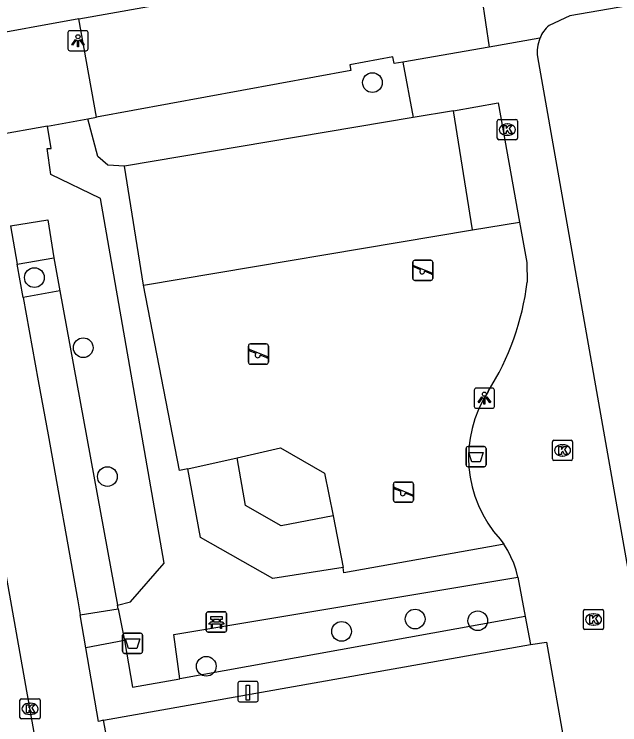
# Model space of a CAD drawing. Extents: x 157793 to 159380, y 380882 to 382313.
# Drawn here: x 158349.96 to 158379.98, y 381391.29 to 381426.52 of the extents above; entities that cross this region are included whole.
import ezdxf

# ---------------------------------------------------------------- set-up
doc = ezdxf.new("R2010")
doc.units = 0
for name, color, linetype in [('IMGEO_Afvalbak', 7, 'Continuous'), ('IMGEO_Bank', 7, 'Continuous'), ('IMGEO_Boom', 7, 'Continuous'), ('IMGEO_Groenvoorziening', 7, 'Continuous'), ('IMGEO_Kolk', 7, 'Continuous'), ('IMGEO_Laadpaal', 7, 'Continuous'), ('IMGEO_Lichtpunt', 7, 'Continuous'), ('IMGEO_Parkeervlak_open', 7, 'Continuous'), ('IMGEO_Rijbaan_lokaal_open', 7, 'Continuous'), ('IMGEO_Speelvoorziening', 7, 'Continuous'), ('IMGEO_Voetpad_open', 7, 'Continuous')]:
    doc.layers.add(name, color=color, linetype=linetype)

msp = doc.modelspace()

# ---------------------------------------------------------------- linework, layer by layer
at = {"layer": 'IMGEO_Afvalbak'}
for p, q in [((158372.361, 381404.18), (158372.361, 381404.98)), ((158372.361, 381404.98), (158372.361, 381404.18)), ((158372.461, 381405.08), (158373.251, 381405.08)), ((158373.251, 381405.08), (158372.461, 381405.08)), ((158373.351, 381404.98), (158373.351, 381404.18)), ((158373.351, 381404.18), (158373.351, 381404.98)), ((158373.251, 381404.08), (158372.461, 381404.08)), ((158372.461, 381404.08), (158373.251, 381404.08)), ((158355.331, 381394.929), (158355.331, 381395.729)), ((158355.331, 381395.729), (158355.331, 381394.929)), ((158355.431, 381395.829), (158356.221, 381395.829)), ((158356.221, 381395.829), (158355.431, 381395.829)), ((158356.321, 381395.729), (158356.321, 381394.929)), ((158356.321, 381394.929), (158356.321, 381395.729)), ((158356.221, 381394.829), (158355.431, 381394.829)), ((158355.431, 381394.829), (158356.221, 381394.829))]:
    msp.add_line(p, q, dxfattribs=at)
for points in [[(158372.504, 381404.794), (158373.208, 381404.794), (158373.059, 381404.324), (158372.653, 381404.324), (158372.504, 381404.794)], [(158355.474, 381395.543), (158356.178, 381395.543), (158356.029, 381395.073), (158355.623, 381395.073), (158355.474, 381395.543)]]:
    msp.add_lwpolyline(points, dxfattribs=at)
for centre, start, end in [((158372.461, 381404.98), 90, 180), ((158372.461, 381404.98), 90, 180), ((158373.251, 381404.98), 0, 90), ((158373.251, 381404.98), 360, 90), ((158372.461, 381404.18), 180, 270), ((158372.461, 381404.18), 180, 270), ((158373.251, 381404.18), 270, 0), ((158373.251, 381404.18), 270, 0), ((158355.431, 381395.729), 90, 180), ((158355.431, 381395.729), 90, 180), ((158356.221, 381395.729), 0, 90), ((158356.221, 381395.729), 360, 90), ((158355.431, 381394.929), 180, 270), ((158355.431, 381394.929), 180, 270), ((158356.221, 381394.929), 270, 0), ((158356.221, 381394.929), 270, 0)]:
    msp.add_arc(centre, 0.1, start, end, dxfattribs=at)
at = {"layer": 'IMGEO_Bank'}
for p, q in [((158359.481, 381395.96), (158359.481, 381396.801)), ((158359.481, 381396.801), (158359.481, 381395.96)), ((158359.556, 381396.885), (158360.397, 381396.885)), ((158360.397, 381396.885), (158359.556, 381396.885)), ((158360.481, 381396.81), (158360.481, 381395.969)), ((158360.481, 381395.969), (158360.481, 381396.81)), ((158359.79, 381396.391), (158359.79, 381396.497)), ((158359.834, 381396.497), (158359.834, 381396.391)), ((158360.122, 381396.503), (158359.84, 381396.503)), ((158359.84, 381396.385), (158360.122, 381396.385)), ((158360.128, 381396.391), (158360.128, 381396.497)), ((158360.172, 381396.497), (158360.172, 381396.391)), ((158360.178, 381396.283), (158359.785, 381396.283)), ((158360.406, 381395.885), (158359.565, 381395.885)), ((158359.565, 381395.885), (158360.406, 381395.885))]:
    msp.add_line(p, q, dxfattribs=at)
for points in [[(158359.728, 381396.283), (158359.586, 381396.283), (158359.698, 381396.385), (158359.784, 381396.385)], [(158359.784, 381396.503), (158359.698, 381396.503), (158359.698, 381396.664), (158360.261, 381396.664), (158360.261, 381396.503), (158360.178, 381396.503)], [(158360.178, 381396.385), (158360.261, 381396.385), (158360.373, 381396.283), (158360.234, 381396.283)], [(158359.778, 381396.276), (158359.778, 381396.069), (158359.735, 381396.069), (158359.735, 381396.276)], [(158360.228, 381396.276), (158360.228, 381396.069), (158360.184, 381396.069), (158360.184, 381396.276)]]:
    msp.add_lwpolyline(points, dxfattribs=at)
for centre, radius, start, end in [((158359.559, 381396.807), 0.0779, 92.4484, 184.2845), ((158359.559, 381396.807), 0.0779, 92.4484, 184.2845), ((158360.403, 381396.807), 0.0779, 2.4484, 94.2845), ((158360.403, 381396.807), 0.0779, 2.4484, 94.2845), ((158359.783, 381396.496), 0.00671, 2.8957, 87.1043), ((158359.783, 381396.392), 0.00671, 272.8957, 357.1043), ((158359.84, 381396.496), 0.00671, 92.8957, 177.1043), ((158359.84, 381396.392), 0.00671, 182.8957, 267.1043), ((158360.122, 381396.496), 0.00671, 2.8957, 87.1043), ((158360.122, 381396.392), 0.00671, 272.8957, 357.1043), ((158360.179, 381396.496), 0.00671, 92.8957, 177.1043), ((158360.179, 381396.392), 0.00671, 182.8957, 267.1043), ((158359.728, 381396.276), 0.00671, 2.8957, 87.1043), ((158359.785, 381396.276), 0.00671, 92.8957, 177.1043), ((158360.177, 381396.276), 0.00671, 2.8957, 87.1043), ((158360.234, 381396.276), 0.00671, 92.8957, 177.1043), ((158359.559, 381395.963), 0.0779, 182.4484, 274.2845), ((158359.559, 381395.963), 0.0779, 182.4484, 274.2845), ((158360.403, 381395.963), 0.0779, 272.4484, 4.2845), ((158360.403, 381395.963), 0.0779, 272.4484, 4.2845)]:
    msp.add_arc(centre, radius, start, end, dxfattribs=at)
at = {"layer": 'IMGEO_Boom'}
for centre in [(158367.718, 381423.127), (158350.958, 381413.458), (158353.377, 381409.984), (158354.576, 381403.595), (158369.836, 381396.531), (158372.943, 381396.443), (158366.187, 381395.919), (158359.481, 381394.186)]:
    msp.add_circle(centre, 0.489, dxfattribs=at)
at = {"layer": 'IMGEO_Groenvoorziening'}
for points in [[(158349.77, 381416.023), (158351.618, 381416.319), (158351.927, 381414.431)], [(158372.676, 381415.834), (158375.016, 381416.207)], [(158350.101, 381414.117), (158351.927, 381414.431)], [(158351.927, 381414.431), (158352.225, 381412.803)], [(158352.225, 381412.803), (158350.4, 381412.468)], [(158352.225, 381412.803), (158355.083, 381397.21)], [(158375.288, 381396.662), (158358.165, 381393.572)]]:
    msp.add_lwpolyline(points, dxfattribs=at)
at = {"layer": 'IMGEO_Kolk'}
for p, q in [((158373.908, 381420.371), (158373.908, 381421.223)), ((158373.983, 381421.297), (158374.835, 381421.297)), ((158374.396, 381421.077), (158374.421, 381421.077)), ((158374.909, 381421.223), (158374.909, 381420.371)), ((158374.419, 381420.517), (158374.394, 381420.517)), ((158374.835, 381420.297), (158373.983, 381420.297)), ((158376.643, 381404.466), (158376.643, 381405.318)), ((158376.718, 381405.392), (158377.57, 381405.392)), ((158377.131, 381405.172), (158377.156, 381405.172)), ((158377.644, 381405.318), (158377.644, 381404.466)), ((158377.154, 381404.612), (158377.129, 381404.612)), ((158377.57, 381404.392), (158376.718, 381404.392)), ((158378.182, 381396.081), (158378.182, 381396.933)), ((158378.257, 381397.007), (158379.109, 381397.007)), ((158378.67, 381396.787), (158378.695, 381396.787)), ((158379.183, 381396.933), (158379.183, 381396.081)), ((158379.109, 381396.007), (158378.257, 381396.007)), ((158378.693, 381396.227), (158378.668, 381396.227)), ((158350.241, 381391.651), (158350.241, 381392.503)), ((158350.316, 381392.577), (158351.168, 381392.577)), ((158351.242, 381392.503), (158351.242, 381391.651)), ((158350.729, 381392.357), (158350.754, 381392.357)), ((158350.752, 381391.797), (158350.727, 381391.797)), ((158351.168, 381391.577), (158350.316, 381391.577))]:
    msp.add_line(p, q, dxfattribs=at)
for points in [[(158373.908, 381420.371), (158373.908, 381421.223)], [(158373.983, 381421.297), (158374.835, 381421.297)], [(158374.909, 381421.223), (158374.909, 381420.371)], [(158374.229, 381420.997), (158374.352, 381420.997), (158374.352, 381420.846), (158374.482, 381420.997), (158374.646, 381420.997), (158374.5, 381420.846), (158374.653, 381420.597), (158374.501, 381420.597), (158374.416, 381420.761), (158374.352, 381420.694), (158374.352, 381420.597), (158374.229, 381420.597), (158374.229, 381420.997)], [(158374.835, 381420.297), (158373.983, 381420.297)], [(158376.643, 381404.466), (158376.643, 381405.318)], [(158376.718, 381405.392), (158377.57, 381405.392)], [(158377.644, 381405.318), (158377.644, 381404.466)], [(158376.964, 381405.092), (158377.087, 381405.092), (158377.087, 381404.941), (158377.217, 381405.092), (158377.381, 381405.092), (158377.235, 381404.941), (158377.388, 381404.692), (158377.236, 381404.692), (158377.151, 381404.856), (158377.087, 381404.789), (158377.087, 381404.692), (158376.964, 381404.692), (158376.964, 381405.092)], [(158377.57, 381404.392), (158376.718, 381404.392)], [(158378.182, 381396.081), (158378.182, 381396.933)], [(158378.257, 381397.007), (158379.109, 381397.007)], [(158378.503, 381396.707), (158378.626, 381396.707), (158378.626, 381396.556), (158378.756, 381396.707), (158378.92, 381396.707), (158378.774, 381396.556), (158378.927, 381396.307), (158378.775, 381396.307), (158378.69, 381396.471), (158378.626, 381396.404), (158378.626, 381396.307), (158378.503, 381396.307), (158378.503, 381396.707)], [(158379.183, 381396.933), (158379.183, 381396.081)], [(158379.109, 381396.007), (158378.257, 381396.007)], [(158350.241, 381391.651), (158350.241, 381392.503)], [(158350.316, 381392.577), (158351.168, 381392.577)], [(158351.242, 381392.503), (158351.242, 381391.651)], [(158350.562, 381392.277), (158350.685, 381392.277), (158350.685, 381392.126), (158350.815, 381392.277), (158350.979, 381392.277), (158350.833, 381392.126), (158350.986, 381391.877), (158350.834, 381391.877), (158350.749, 381392.041), (158350.685, 381391.974), (158350.685, 381391.877), (158350.562, 381391.877), (158350.562, 381392.277)], [(158351.168, 381391.577), (158350.316, 381391.577)]]:
    msp.add_lwpolyline(points, dxfattribs=at)
for centre, start, end in [((158373.985, 381421.221), 91.552, 178.448), ((158373.985, 381421.221), 91.552, 178.448), ((158374.833, 381421.221), 1.552, 88.448), ((158374.833, 381421.221), 1.552, 88.448), ((158373.985, 381420.373), 181.552, 268.448), ((158373.985, 381420.373), 181.552, 268.448), ((158374.833, 381420.373), 271.552, 358.448), ((158374.833, 381420.373), 271.552, 358.448), ((158376.72, 381405.316), 91.552, 178.448), ((158376.72, 381405.316), 91.552, 178.448), ((158377.568, 381405.316), 1.552, 88.448), ((158377.568, 381405.316), 1.552, 88.448), ((158376.72, 381404.468), 181.552, 268.448), ((158376.72, 381404.468), 181.552, 268.448), ((158377.568, 381404.468), 271.552, 358.448), ((158377.568, 381404.468), 271.552, 358.448), ((158378.259, 381396.931), 91.552, 178.448), ((158378.259, 381396.931), 91.552, 178.448), ((158379.107, 381396.931), 1.552, 88.448), ((158379.107, 381396.931), 1.552, 88.448), ((158378.259, 381396.083), 181.552, 268.448), ((158378.259, 381396.083), 181.552, 268.448), ((158379.107, 381396.083), 271.552, 358.448), ((158379.107, 381396.083), 271.552, 358.448), ((158350.318, 381392.501), 91.552, 178.448), ((158350.318, 381392.501), 91.552, 178.448), ((158351.166, 381392.501), 1.552, 88.448), ((158351.166, 381392.501), 1.552, 88.448), ((158350.318, 381391.653), 181.552, 268.448), ((158350.318, 381391.653), 181.552, 268.448), ((158351.166, 381391.653), 271.552, 358.448), ((158351.166, 381391.653), 271.552, 358.448)]:
    msp.add_arc(centre, 0.0765, start, end, dxfattribs=at)
for centre, major_axis, ratio, start_param, end_param in [((158374.395, 381420.797), (-0.387, 0.002), 0.722429, 4.712389, 7.853982), ((158374.42, 381420.797), (-0.39, 0.002), 0.717154, 1.570796, 4.712389), ((158377.13, 381404.892), (-0.387, 0.002), 0.722429, 4.712389, 7.853982), ((158377.155, 381404.892), (-0.39, 0.002), 0.717154, 1.570796, 4.712389), ((158378.669, 381396.507), (-0.387, 0.002), 0.722429, 4.712389, 7.853982), ((158378.694, 381396.507), (-0.39, 0.002), 0.717154, 1.570796, 4.712389), ((158350.728, 381392.077), (-0.387, 0.002), 0.722429, 4.712389, 7.853982), ((158350.753, 381392.077), (-0.39, 0.002), 0.717154, 1.570796, 4.712389)]:
    msp.add_ellipse(centre, major_axis=major_axis, ratio=ratio, start_param=start_param, end_param=end_param, dxfattribs=at)
at = {"layer": 'IMGEO_Laadpaal'}
for p, q in [((158361.049, 381393.347), (158361.049, 381392.506)), ((158361.049, 381393.347), (158361.049, 381392.506)), ((158361.965, 381393.431), (158361.124, 381393.431)), ((158361.965, 381393.431), (158361.124, 381393.431)), ((158362.049, 381392.515), (158362.049, 381393.356)), ((158362.049, 381392.515), (158362.049, 381393.356)), ((158361.133, 381392.431), (158361.974, 381392.431)), ((158361.133, 381392.431), (158361.974, 381392.431))]:
    msp.add_line(p, q, dxfattribs=at)
msp.add_lwpolyline([(158361.464, 381393.244), (158361.624, 381393.244), (158361.624, 381392.511), (158361.464, 381392.511), (158361.464, 381393.244)], dxfattribs=at)
for centre, start, end in [((158361.127, 381393.353), 92.4484, 184.2845), ((158361.127, 381393.353), 92.4484, 184.2845), ((158361.971, 381393.353), 2.4484, 94.2845), ((158361.971, 381393.353), 2.4484, 94.2845), ((158361.127, 381392.509), 182.4484, 274.2845), ((158361.127, 381392.509), 182.4484, 274.2845), ((158361.971, 381392.509), 272.4484, 4.2845), ((158361.971, 381392.509), 272.4484, 4.2845)]:
    msp.add_arc(centre, 0.0779, start, end, dxfattribs=at)
at = {"layer": 'IMGEO_Lichtpunt'}
for p, q in [((158352.62, 381425.605), (158352.62, 381424.798)), ((158352.62, 381425.605), (158352.62, 381424.798)), ((158353.522, 381425.7), (158352.714, 381425.7)), ((158353.522, 381425.7), (158352.714, 381425.7)), ((158353.616, 381424.798), (158353.616, 381425.605)), ((158353.616, 381424.798), (158353.616, 381425.605)), ((158352.714, 381424.704), (158353.522, 381424.704)), ((158352.714, 381424.704), (158353.522, 381424.704)), ((158373.672, 381407.977), (158372.864, 381407.977)), ((158373.672, 381407.977), (158372.864, 381407.977)), ((158372.77, 381407.882), (158372.77, 381407.075)), ((158372.77, 381407.882), (158372.77, 381407.075)), ((158373.766, 381407.075), (158373.766, 381407.882)), ((158373.766, 381407.075), (158373.766, 381407.882)), ((158372.864, 381406.981), (158373.672, 381406.981)), ((158372.864, 381406.981), (158373.672, 381406.981))]:
    msp.add_line(p, q, dxfattribs=at)
for points in [[(158352.994, 381425.269), (158353.033, 381425.241), (158352.845, 381424.979), (158352.807, 381425.006), (158352.994, 381425.269)], [(158353.206, 381425.241), (158353.244, 381425.268), (158353.431, 381425.006), (158353.392, 381424.978), (158353.206, 381425.241)], [(158353.096, 381425.221), (158353.143, 381425.221), (158353.143, 381424.899), (158353.096, 381424.899), (158353.096, 381425.221)], [(158373.144, 381407.546), (158373.183, 381407.518), (158372.995, 381407.256), (158372.957, 381407.283), (158373.144, 381407.546)], [(158373.246, 381407.498), (158373.293, 381407.498), (158373.293, 381407.176), (158373.246, 381407.176), (158373.246, 381407.498)], [(158373.356, 381407.518), (158373.394, 381407.545), (158373.581, 381407.283), (158373.542, 381407.255), (158373.356, 381407.518)]]:
    msp.add_lwpolyline(points, dxfattribs=at)
for centre in [(158353.119, 381425.403), (158373.269, 381407.68)]:
    msp.add_circle(centre, 0.0994, dxfattribs=at)
for centre, start, end in [((158352.714, 381425.605), 90, 180), ((158352.714, 381425.605), 90, 180), ((158353.522, 381425.605), 0, 90), ((158353.522, 381425.605), 0, 90), ((158352.714, 381424.798), 180, 270), ((158352.714, 381424.798), 180, 270), ((158353.522, 381424.798), 270, 0), ((158353.522, 381424.798), 270, 360), ((158372.864, 381407.882), 90, 180), ((158372.864, 381407.882), 90, 180), ((158373.672, 381407.882), 0, 90), ((158373.672, 381407.882), 0, 90), ((158372.864, 381407.075), 180, 270), ((158372.864, 381407.075), 180, 270), ((158373.672, 381407.075), 270, 0), ((158373.672, 381407.075), 270, 360)]:
    msp.add_arc(centre, 0.0946, start, end, dxfattribs=at)
at = {"layer": 'IMGEO_Parkeervlak_open'}
for points in [[(158369.231, 381424.147), (158368.797, 381424.08), (158368.732, 381424.401), (158366.593, 381424.003), (158366.649, 381423.721), (158354.039, 381421.408)], [(158354.391, 381391.514), (158375.548, 381395.264)]]:
    msp.add_lwpolyline(points, dxfattribs=at)
at = {"layer": 'IMGEO_Rijbaan_lokaal_open'}
for points in [[(158353.167, 381426.285), (158372.662, 381429.759)], [(158353.167, 381426.285), (158348.074, 381425.37), (158348.082, 381425.151)], [(158352.898, 381380.093), (158350.952, 381390.906), (158348.475, 381404.709)]]:
    msp.add_lwpolyline(points, dxfattribs=at)
at = {"layer": 'IMGEO_Speelvoorziening'}
for p, q in [((158369.821, 381414.321), (158370.611, 381414.321)), ((158370.611, 381414.321), (158369.821, 381414.321)), ((158369.721, 381413.421), (158369.721, 381414.221)), ((158369.721, 381414.221), (158369.721, 381413.421)), ((158370.104, 381413.849), (158369.765, 381413.986)), ((158369.79, 381414.046), (158370.666, 381413.693)), ((158370.711, 381414.221), (158370.711, 381413.421)), ((158370.711, 381413.421), (158370.711, 381414.221)), ((158370.642, 381413.633), (158370.302, 381413.77)), ((158370.611, 381413.321), (158369.821, 381413.321)), ((158369.821, 381413.321), (158370.611, 381413.321)), ((158361.667, 381410.167), (158362.457, 381410.167)), ((158362.457, 381410.167), (158361.667, 381410.167)), ((158361.567, 381409.267), (158361.567, 381410.067)), ((158361.567, 381410.067), (158361.567, 381409.267)), ((158361.95, 381409.695), (158361.611, 381409.832)), ((158361.636, 381409.892), (158362.512, 381409.539)), ((158362.557, 381410.067), (158362.557, 381409.267)), ((158362.557, 381409.267), (158362.557, 381410.067)), ((158362.488, 381409.479), (158362.148, 381409.616)), ((158362.457, 381409.167), (158361.667, 381409.167)), ((158361.667, 381409.167), (158362.457, 381409.167)), ((158368.76, 381402.424), (158368.76, 381403.224)), ((158368.76, 381403.224), (158368.76, 381402.424)), ((158368.829, 381403.049), (158369.705, 381402.696)), ((158368.86, 381403.324), (158369.65, 381403.324)), ((158369.65, 381403.324), (158368.86, 381403.324)), ((158369.75, 381403.224), (158369.75, 381402.424)), ((158369.75, 381402.424), (158369.75, 381403.224)), ((158369.143, 381402.852), (158368.804, 381402.989)), ((158369.681, 381402.636), (158369.341, 381402.773)), ((158369.65, 381402.324), (158368.86, 381402.324)), ((158368.86, 381402.324), (158369.65, 381402.324))]:
    msp.add_line(p, q, dxfattribs=at)
for centre, radius, start, end in [((158369.821, 381414.221), 0.1, 90, 180), ((158369.821, 381414.221), 0.1, 90, 180), ((158370.611, 381414.221), 0.1, 0, 90), ((158370.611, 381414.221), 0.1, 360, 90), ((158369.778, 381414.016), 0.0327, 68.078, 248.078), ((158370.183, 381413.759), 0.12, 130.9928, 5.1632), ((158370.654, 381413.663), 0.0327, 248.078, 68.078), ((158369.821, 381413.421), 0.1, 180, 270), ((158369.821, 381413.421), 0.1, 180, 270), ((158370.611, 381413.421), 0.1, 270, 0), ((158370.611, 381413.421), 0.1, 270, 0), ((158361.667, 381410.067), 0.1, 90, 180), ((158361.667, 381410.067), 0.1, 90, 180), ((158362.457, 381410.067), 0.1, 0, 90), ((158362.457, 381410.067), 0.1, 360, 90), ((158361.624, 381409.862), 0.0327, 68.078, 248.078), ((158362.029, 381409.605), 0.12, 130.9928, 5.1632), ((158362.5, 381409.509), 0.0327, 248.078, 68.078), ((158361.667, 381409.267), 0.1, 180, 270), ((158361.667, 381409.267), 0.1, 180, 270), ((158362.457, 381409.267), 0.1, 270, 0), ((158362.457, 381409.267), 0.1, 270, 0), ((158368.86, 381403.224), 0.1, 90, 180), ((158368.86, 381403.224), 0.1, 90, 180), ((158368.817, 381403.019), 0.0327, 68.078, 248.078), ((158369.65, 381403.224), 0.1, 0, 90), ((158369.65, 381403.224), 0.1, 360, 90), ((158369.222, 381402.762), 0.12, 130.9928, 5.1632), ((158369.693, 381402.666), 0.0327, 248.078, 68.078), ((158368.86, 381402.424), 0.1, 180, 270), ((158368.86, 381402.424), 0.1, 180, 270), ((158369.65, 381402.424), 0.1, 270, 0), ((158369.65, 381402.424), 0.1, 270, 0)]:
    msp.add_arc(centre, radius, start, end, dxfattribs=at)
at = {"layer": 'IMGEO_Voetpad_open'}
for points in [[(158372.662, 381429.759), (158373.135, 381427.348), (158373.513, 381424.892)], [(158391.883, 381428.934), (158377.508, 381426.445), (158376.475, 381425.963)], [(158354.039, 381421.408), (158353.167, 381426.285)], [(158376.024, 381425.328), (158373.513, 381424.892)], [(158373.513, 381424.892), (158369.231, 381424.147)], [(158375.901, 381424.404), (158378.266, 381411.001), (158381.858, 381390.651), (158382.22, 381388.857), (158387.065, 381389.835)], [(158369.231, 381424.147), (158369.738, 381421.391)], [(158371.742, 381421.721), (158373.954, 381422.116), (158375.016, 381416.207)], [(158371.742, 381421.721), (158369.738, 381421.391)], [(158372.676, 381415.834), (158371.742, 381421.721)], [(158353.605, 381421.33), (158354.039, 381421.408)], [(158369.738, 381421.391), (158355.422, 381418.987)], [(158351.604, 381420.973), (158353.605, 381421.33)], [(158355.422, 381418.987), (158354.591, 381419.032), (158354.099, 381419.469), (158353.605, 381421.33)], [(158351.604, 381420.973), (158348.993, 381420.506)], [(158355.083, 381397.21), (158355.723, 381397.383), (158357.396, 381399.297), (158354.236, 381417.375), (158351.78, 381418.564), (158351.596, 381419.865), (158351.783, 381419.862), (158351.604, 381420.973)], [(158356.375, 381413.089), (158355.422, 381418.987)], [(158375.016, 381416.207), (158375.375, 381414.209), (158375.398, 381413.24)], [(158349.77, 381416.023), (158350.101, 381414.117)], [(158356.375, 381413.089), (158372.676, 381415.834)], [(158350.4, 381412.468), (158350.101, 381414.117)], [(158358.557, 381403.985), (158358.15, 381403.896), (158356.375, 381413.089)], [(158350.4, 381412.468), (158351.15, 381408.341), (158351.637, 381405.657), (158353.105, 381397.438), (158353.224, 381396.744)], [(158361.015, 381404.52), (158363.16, 381405.021), (158365.347, 381403.757), (158365.775, 381401.644)], [(158358.557, 381403.985), (158361.015, 381404.52)], [(158365.775, 381401.644), (158363.197, 381401.151), (158361.428, 381402.162), (158361.015, 381404.52)], [(158366.262, 381399.084), (158362.783, 381398.536), (158359.196, 381400.568), (158358.557, 381403.985)], [(158365.775, 381401.644), (158366.262, 381399.084)], [(158374.235, 381400.237), (158373.979, 381400.193), (158366.307, 381398.816), (158366.262, 381399.084)], [(158374.056, 381400.484), (158374.235, 381400.237)], [(158374.926, 381398.609), (158374.841, 381398.955), (158374.728, 381399.292), (158374.589, 381399.62), (158374.424, 381399.936), (158374.235, 381400.237)], [(158358.165, 381393.572), (158357.877, 381395.762), (158374.926, 381398.609)], [(158374.926, 381398.609), (158375.288, 381396.662)], [(158355.113, 381397.043), (158355.083, 381397.21)], [(158353.224, 381396.744), (158355.113, 381397.043)], [(158353.505, 381395.107), (158353.224, 381396.744)], [(158355.113, 381397.043), (158355.418, 381395.462)], [(158375.288, 381396.662), (158375.548, 381395.264)], [(158355.418, 381395.462), (158353.505, 381395.107)], [(158355.418, 381395.462), (158355.82, 381393.149), (158358.165, 381393.572)], [(158375.548, 381395.264), (158376.345, 381395.389), (158377.261, 381390.227)], [(158354.391, 381391.514), (158354.131, 381391.456), (158353.505, 381395.107)], [(158355.354, 381386.347), (158354.391, 381391.514)]]:
    msp.add_lwpolyline(points, dxfattribs=at)
for centre, radius, start, end in [((158377.646, 381424.654), 1.757, 131.8084, 157.4241), ((158377.668, 381424.639), 1.782, 157.2586, 187.5765), ((158362.056, 381414.945), 13.451, 327.9548, 352.7188), ((158378.493, 381404.533), 6.007, 146.9682, 222.383)]:
    msp.add_arc(centre, radius, start, end, dxfattribs=at)

doc.saveas('drawing.dxf')
